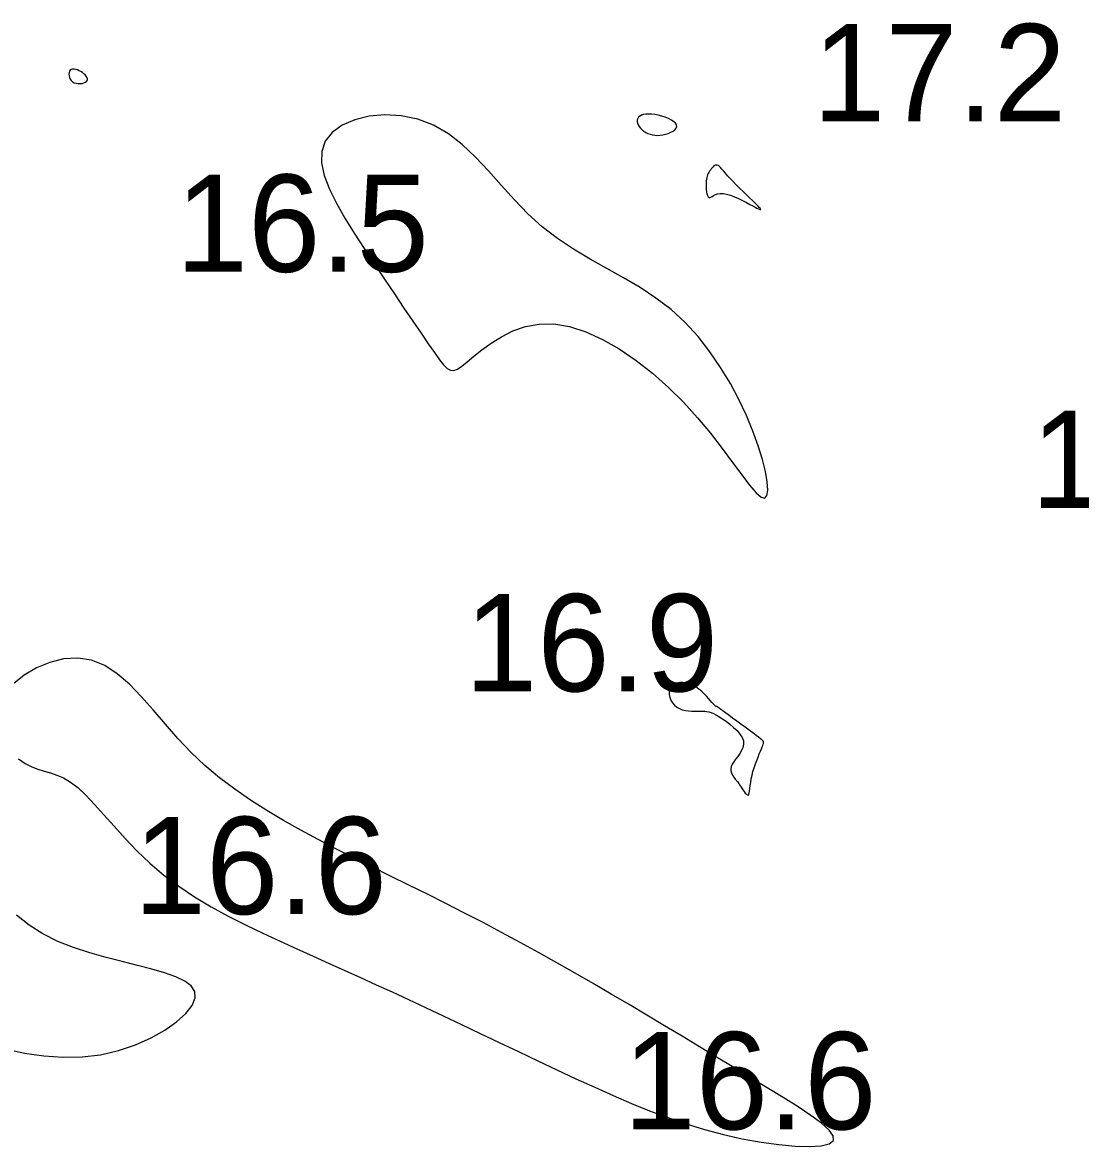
# Model space of a CAD drawing. Extents: x 3040093 to 3056816, y 408076 to 509144.
# Drawn here: x 3045225.6 to 3045279.9, y 433939.2 to 433997 of the extents above; entities that cross this region are included whole.
import ezdxf

# ---------------------------------------------------------------- set-up
doc = ezdxf.new("R2010")
doc.units = 0
doc.layers.add('V-CHAN-CONT-EL17', color=7, linetype='Continuous')
doc.layers.add('V-TOPO-SOUN-0610', color=7, linetype='Continuous')

msp = doc.modelspace()

# ---------------------------------------------------------------- linework, layer by layer
at = {"layer": 'V-CHAN-CONT-EL17'}
for points in [[(3045227.993, 433994.501), (3045227.969, 433994.432), (3045227.961, 433994.353), (3045227.968, 433994.267), (3045227.991, 433994.18), (3045228.03, 433994.096), (3045228.084, 433994.02), (3045228.155, 433993.958), (3045228.241, 433993.911), (3045228.338, 433993.881), (3045228.441, 433993.866), (3045228.545, 433993.865), (3045228.646, 433993.876), (3045228.737, 433993.898), (3045228.814, 433993.93), (3045228.872, 433993.97), (3045228.907, 433994.017), (3045228.92, 433994.07), (3045228.914, 433994.128), (3045228.889, 433994.188), (3045228.849, 433994.249), (3045228.795, 433994.311), (3045228.73, 433994.371), (3045228.655, 433994.428), (3045228.573, 433994.48), (3045228.487, 433994.526), (3045228.399, 433994.563), (3045228.312, 433994.59), (3045228.229, 433994.605), (3045228.153, 433994.605), (3045228.086, 433994.589), (3045228.032, 433994.555)], [(3045253.684, 433981.381), (3045254.52, 433981.111), (3045255.378, 433980.72), (3045256.246, 433980.224), (3045257.109, 433979.637), (3045257.956, 433978.975), (3045258.774, 433978.253), (3045259.548, 433977.485), (3045260.268, 433976.69), (3045260.93, 433975.891), (3045261.531, 433975.118), (3045262.068, 433974.398), (3045262.54, 433973.759), (3045262.944, 433973.229), (3045263.277, 433972.836), (3045263.537, 433972.607), (3045263.722, 433972.562), (3045263.835, 433972.691), (3045263.876, 433972.973), (3045263.85, 433973.389), (3045263.758, 433973.92), (3045263.603, 433974.547), (3045263.387, 433975.249), (3045263.113, 433976.008), (3045262.782, 433976.806), (3045262.396, 433977.626), (3045261.954, 433978.456), (3045261.456, 433979.28), (3045260.902, 433980.086), (3045260.293, 433980.858), (3045259.627, 433981.584), (3045258.906, 433982.248), (3045258.131, 433982.842), (3045257.314, 433983.38), (3045256.468, 433983.881), (3045255.607, 433984.364), (3045254.745, 433984.848), (3045253.896, 433985.353), (3045253.072, 433985.897), (3045252.288, 433986.499), (3045251.553, 433987.171), (3045250.857, 433987.893), (3045250.185, 433988.638), (3045249.524, 433989.378), (3045248.86, 433990.084), (3045248.177, 433990.731), (3045247.462, 433991.29), (3045246.7, 433991.733), (3045245.886, 433992.039), (3045245.042, 433992.211), (3045244.2, 433992.257), (3045243.392, 433992.186), (3045242.65, 433992.007), (3045242.004, 433991.727), (3045241.487, 433991.357), (3045241.131, 433990.904), (3045240.956, 433990.377), (3045240.95, 433989.786), (3045241.089, 433989.138), (3045241.35, 433988.444), (3045241.709, 433987.713), (3045242.143, 433986.952), (3045242.629, 433986.172), (3045243.144, 433985.382), (3045243.667, 433984.59), (3045244.186, 433983.809), (3045244.693, 433983.052), (3045245.18, 433982.329), (3045245.637, 433981.655), (3045246.057, 433981.04), (3045246.431, 433980.497), (3045246.749, 433980.039), (3045247.009, 433979.675), (3045247.221, 433979.404), (3045247.403, 433979.224), (3045247.571, 433979.13), (3045247.742, 433979.12), (3045247.931, 433979.191), (3045248.156, 433979.338), (3045248.433, 433979.56), (3045248.776, 433979.847), (3045249.185, 433980.178), (3045249.657, 433980.524), (3045250.19, 433980.857), (3045250.782, 433981.151), (3045251.43, 433981.377), (3045252.132, 433981.508), (3045252.885, 433981.516)], [(3045257.61, 433991.352), (3045257.716, 433991.299), (3045257.829, 433991.258), (3045257.949, 433991.227), (3045258.075, 433991.209), (3045258.206, 433991.202), (3045258.342, 433991.208), (3045258.482, 433991.228), (3045258.625, 433991.26), (3045258.765, 433991.305), (3045258.895, 433991.36), (3045259.011, 433991.424), (3045259.105, 433991.495), (3045259.171, 433991.573), (3045259.203, 433991.654), (3045259.194, 433991.738), (3045259.142, 433991.823), (3045259.05, 433991.907), (3045258.925, 433991.989), (3045258.776, 433992.065), (3045258.609, 433992.134), (3045258.432, 433992.193), (3045258.252, 433992.241), (3045258.076, 433992.276), (3045257.91, 433992.296), (3045257.757, 433992.301), (3045257.618, 433992.292), (3045257.495, 433992.271), (3045257.39, 433992.236), (3045257.303, 433992.191), (3045257.236, 433992.135), (3045257.192, 433992.069), (3045257.17, 433991.994), (3045257.169, 433991.912), (3045257.188, 433991.826), (3045257.225, 433991.738), (3045257.277, 433991.651), (3045257.344, 433991.566), (3045257.423, 433991.487), (3045257.512, 433991.414)], [(3045260.706, 433988.663), (3045260.709, 433988.544), (3045260.718, 433988.424), (3045260.732, 433988.308), (3045260.752, 433988.203), (3045260.778, 433988.114), (3045260.81, 433988.048), (3045260.848, 433988.01), (3045260.894, 433988.005), (3045260.948, 433988.025), (3045261.013, 433988.063), (3045261.092, 433988.11), (3045261.186, 433988.158), (3045261.299, 433988.198), (3045261.431, 433988.221), (3045261.586, 433988.22), (3045261.764, 433988.187), (3045261.959, 433988.128), (3045262.165, 433988.049), (3045262.375, 433987.955), (3045262.58, 433987.855), (3045262.776, 433987.754), (3045262.953, 433987.658), (3045263.106, 433987.575), (3045263.228, 433987.51), (3045263.323, 433987.461), (3045263.393, 433987.426), (3045263.442, 433987.404), (3045263.475, 433987.392), (3045263.495, 433987.388), (3045263.506, 433987.389), (3045263.511, 433987.394), (3045263.514, 433987.401), (3045263.511, 433987.412), (3045263.501, 433987.43), (3045263.479, 433987.459), (3045263.443, 433987.5), (3045263.389, 433987.557), (3045263.313, 433987.633), (3045263.214, 433987.731), (3045263.088, 433987.852), (3045262.941, 433987.993), (3045262.778, 433988.149), (3045262.606, 433988.316), (3045262.431, 433988.487), (3045262.258, 433988.659), (3045262.094, 433988.826), (3045261.944, 433988.985), (3045261.814, 433989.13), (3045261.703, 433989.259), (3045261.607, 433989.374), (3045261.524, 433989.471), (3045261.452, 433989.551), (3045261.388, 433989.613), (3045261.329, 433989.655), (3045261.274, 433989.678), (3045261.22, 433989.68), (3045261.166, 433989.664), (3045261.114, 433989.633), (3045261.064, 433989.59), (3045261.016, 433989.538), (3045260.97, 433989.48), (3045260.927, 433989.418), (3045260.887, 433989.356), (3045260.85, 433989.295), (3045260.817, 433989.235), (3045260.788, 433989.174), (3045260.763, 433989.109), (3045260.743, 433989.038), (3045260.726, 433988.96), (3045260.715, 433988.873), (3045260.708, 433988.774)], [(3045262.902, 433957.335), (3045262.926, 433957.406), (3045262.945, 433957.507), (3045262.962, 433957.634), (3045262.98, 433957.784), (3045263.002, 433957.951), (3045263.03, 433958.131), (3045263.068, 433958.32), (3045263.117, 433958.513), (3045263.176, 433958.706), (3045263.241, 433958.897), (3045263.309, 433959.08), (3045263.378, 433959.254), (3045263.443, 433959.414), (3045263.503, 433959.556), (3045263.554, 433959.677), (3045263.593, 433959.774), (3045263.622, 433959.85), (3045263.642, 433959.907), (3045263.655, 433959.948), (3045263.661, 433959.977), (3045263.664, 433959.997), (3045263.664, 433960.011), (3045263.663, 433960.021), (3045263.662, 433960.032), (3045263.656, 433960.045), (3045263.642, 433960.065), (3045263.614, 433960.095), (3045263.568, 433960.137), (3045263.5, 433960.194), (3045263.404, 433960.27), (3045263.276, 433960.369), (3045263.115, 433960.491), (3045262.925, 433960.632), (3045262.717, 433960.785), (3045262.499, 433960.945), (3045262.28, 433961.105), (3045262.069, 433961.258), (3045261.874, 433961.4), (3045261.706, 433961.523), (3045261.57, 433961.622), (3045261.465, 433961.699), (3045261.386, 433961.757), (3045261.329, 433961.799), (3045261.289, 433961.827), (3045261.264, 433961.844), (3045261.248, 433961.852), (3045261.237, 433961.856), (3045261.228, 433961.857), (3045261.217, 433961.858), (3045261.203, 433961.863), (3045261.184, 433961.875), (3045261.158, 433961.897), (3045261.121, 433961.932), (3045261.073, 433961.984), (3045261.011, 433962.055), (3045260.933, 433962.148), (3045260.84, 433962.257), (3045260.733, 433962.377), (3045260.613, 433962.503), (3045260.481, 433962.629), (3045260.338, 433962.748), (3045260.186, 433962.856), (3045260.026, 433962.945), (3045259.858, 433963.013), (3045259.688, 433963.057), (3045259.52, 433963.078), (3045259.36, 433963.077), (3045259.211, 433963.052), (3045259.079, 433963.005), (3045258.969, 433962.936), (3045258.886, 433962.844), (3045258.833, 433962.731), (3045258.809, 433962.602), (3045258.814, 433962.463), (3045258.845, 433962.319), (3045258.9, 433962.177), (3045258.979, 433962.043), (3045259.078, 433961.922), (3045259.197, 433961.82), (3045259.333, 433961.742), (3045259.483, 433961.685), (3045259.642, 433961.647), (3045259.805, 433961.624), (3045259.968, 433961.612), (3045260.128, 433961.609), (3045260.278, 433961.61), (3045260.417, 433961.612), (3045260.539, 433961.613), (3045260.65, 433961.609), (3045260.754, 433961.597), (3045260.857, 433961.575), (3045260.965, 433961.54), (3045261.082, 433961.49), (3045261.215, 433961.421), (3045261.368, 433961.332), (3045261.544, 433961.22), (3045261.736, 433961.089), (3045261.933, 433960.941), (3045262.124, 433960.78), (3045262.3, 433960.61), (3045262.449, 433960.435), (3045262.562, 433960.258), (3045262.627, 433960.082), (3045262.638, 433959.911), (3045262.603, 433959.746), (3045262.533, 433959.586), (3045262.439, 433959.433), (3045262.332, 433959.285), (3045262.224, 433959.144), (3045262.126, 433959.009), (3045262.049, 433958.882), (3045262.002, 433958.761), (3045261.982, 433958.648), (3045261.985, 433958.544), (3045262.006, 433958.448), (3045262.04, 433958.362), (3045262.081, 433958.285), (3045262.126, 433958.219), (3045262.168, 433958.164), (3045262.205, 433958.12), (3045262.237, 433958.085), (3045262.265, 433958.053), (3045262.293, 433958.022), (3045262.321, 433957.988), (3045262.352, 433957.948), (3045262.388, 433957.897), (3045262.43, 433957.833), (3045262.481, 433957.753), (3045262.537, 433957.662), (3045262.597, 433957.568), (3045262.659, 433957.478), (3045262.719, 433957.399), (3045262.776, 433957.338), (3045262.827, 433957.303), (3045262.869, 433957.3)]]:
    msp.add_lwpolyline(points, close=True, dxfattribs=at)
for points in [[(3045225.38, 433959.164), (3045225.721, 433958.927), (3045226.051, 433958.755), (3045226.373, 433958.63), (3045226.692, 433958.532), (3045227.012, 433958.438), (3045227.341, 433958.328), (3045227.682, 433958.179), (3045228.042, 433957.97), (3045228.425, 433957.68), (3045228.837, 433957.294), (3045229.282, 433956.822), (3045229.763, 433956.283), (3045230.284, 433955.694), (3045230.848, 433955.072), (3045231.459, 433954.436), (3045232.12, 433953.803), (3045232.834, 433953.191), (3045233.604, 433952.614), (3045234.42, 433952.072), (3045235.271, 433951.563), (3045236.147, 433951.083), (3045237.037, 433950.629), (3045237.93, 433950.199), (3045238.815, 433949.789), (3045239.682, 433949.396), (3045240.522, 433949.018), (3045241.341, 433948.649), (3045242.147, 433948.285), (3045242.95, 433947.922), (3045243.757, 433947.554), (3045244.577, 433947.179), (3045245.418, 433946.789), (3045246.288, 433946.383), (3045247.195, 433945.955), (3045248.133, 433945.509), (3045249.095, 433945.051), (3045250.074, 433944.583), (3045251.063, 433944.112), (3045252.056, 433943.642), (3045253.045, 433943.177), (3045254.022, 433942.721), (3045254.984, 433942.28), (3045255.933, 433941.857), (3045256.872, 433941.454), (3045257.807, 433941.075), (3045258.742, 433940.722), (3045259.682, 433940.399), (3045260.632, 433940.108), (3045261.595, 433939.853), (3045262.57, 433939.636), (3045263.532, 433939.462), (3045264.449, 433939.335), (3045265.289, 433939.258), (3045266.021, 433939.237), (3045266.613, 433939.274), (3045267.034, 433939.374), (3045267.251, 433939.542), (3045267.244, 433939.779), (3045267.03, 433940.079), (3045266.637, 433940.435), (3045266.095, 433940.838), (3045265.432, 433941.281), (3045264.676, 433941.756), (3045263.854, 433942.255), (3045262.997, 433942.769), (3045262.127, 433943.293), (3045261.25, 433943.824), (3045260.365, 433944.36), (3045259.472, 433944.9), (3045258.573, 433945.442), (3045257.666, 433945.986), (3045256.752, 433946.53), (3045255.832, 433947.073), (3045254.905, 433947.613), (3045253.973, 433948.149), (3045253.035, 433948.68), (3045252.093, 433949.206), (3045251.146, 433949.726), (3045250.197, 433950.238), (3045249.245, 433950.742), (3045248.292, 433951.237), (3045247.337, 433951.723), (3045246.383, 433952.2), (3045245.432, 433952.672), (3045244.485, 433953.139), (3045243.544, 433953.606), (3045242.61, 433954.072), (3045241.687, 433954.542), (3045240.775, 433955.016), (3045239.876, 433955.497), (3045238.995, 433955.991), (3045238.133, 433956.501), (3045237.294, 433957.034), (3045236.482, 433957.595), (3045235.7, 433958.188), (3045234.952, 433958.819), (3045234.24, 433959.493), (3045233.566, 433960.209), (3045232.922, 433960.946), (3045232.298, 433961.675), (3045231.684, 433962.368), (3045231.07, 433962.998), (3045230.446, 433963.538), (3045229.801, 433963.958), (3045229.127, 433964.231), (3045228.418, 433964.338), (3045227.693, 433964.293), (3045226.977, 433964.117), (3045226.295, 433963.834), (3045225.67, 433963.465), (3045225.128, 433963.033)], [(3045224.704, 433944.249), (3045225.683, 433944.039), (3045226.672, 433943.896), (3045227.66, 433943.827), (3045228.636, 433943.844), (3045229.591, 433943.955), (3045230.513, 433944.164), (3045231.384, 433944.457), (3045232.185, 433944.815), (3045232.896, 433945.217), (3045233.499, 433945.643), (3045233.973, 433946.074), (3045234.3, 433946.491), (3045234.459, 433946.873), (3045234.44, 433947.205), (3045234.253, 433947.491), (3045233.918, 433947.741), (3045233.455, 433947.962), (3045232.882, 433948.163), (3045232.218, 433948.354), (3045231.483, 433948.543), (3045230.695, 433948.738), (3045229.875, 433948.949), (3045229.039, 433949.186), (3045228.207, 433949.459), (3045227.396, 433949.78), (3045226.626, 433950.159), (3045225.913, 433950.606), (3045225.277, 433951.133)]]:
    msp.add_lwpolyline(points, dxfattribs=at)

# ---------------------------------------------------------------- texts
at = {"layer": 'V-TOPO-SOUN-0610'}
for s, p in [('17.2 ', (3045266.193, 433991.93)), ('16.5 ', (3045233.453, 433984.19)), ('16.6 ', (3045277.413, 433972.05)), ('16.9 ', (3045248.313, 433962.63)), ('16.6 ', (3045231.293, 433951.18)), ('16.6 ', (3045256.453, 433940.12))]:
    msp.add_text(s, height=5, dxfattribs=at).set_placement(p)

doc.saveas('drawing.dxf')
